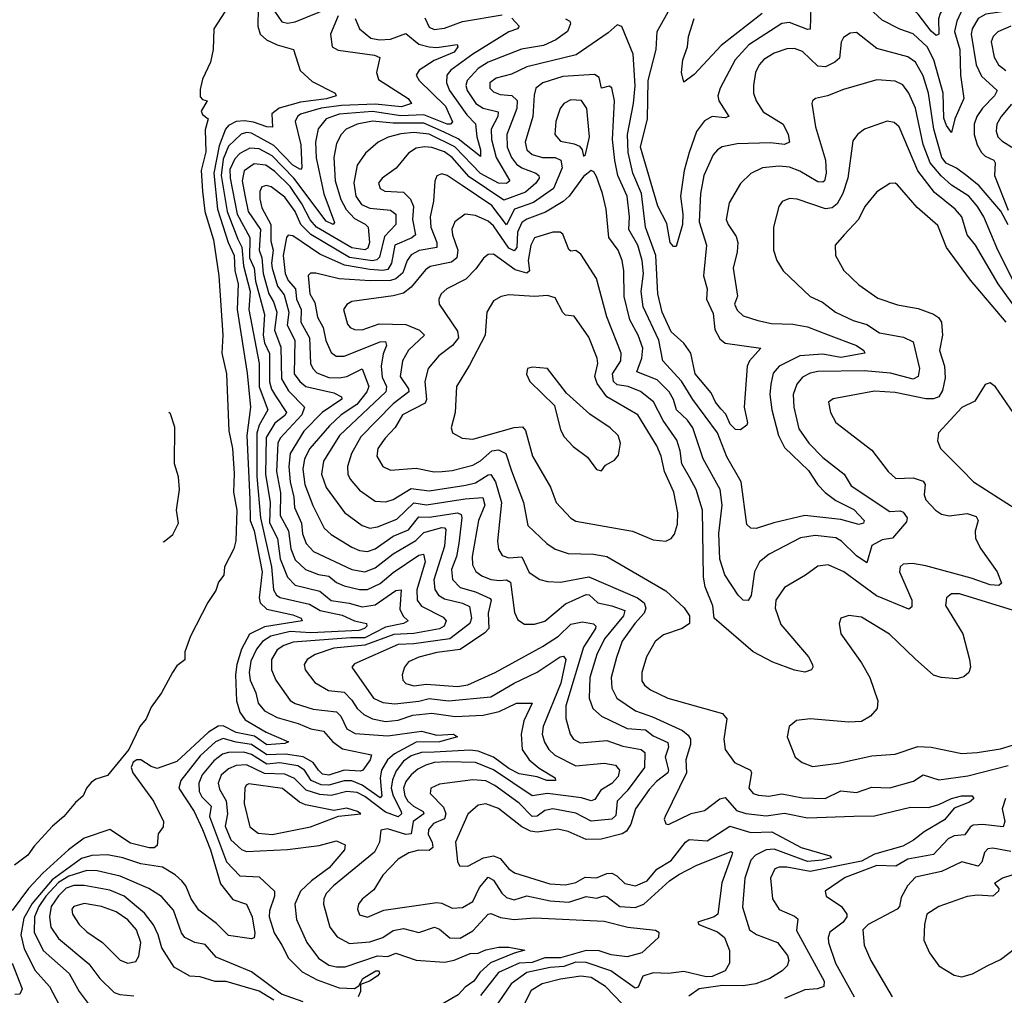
# Model space of a CAD drawing. Extents: x 1443846 to 1577407, y 839182 to 927291.
# Tile 426 of 535: x 1513654 to 1517480, y 915020 to 918811. Entities that reach past the tile are written whole.
import ezdxf

# ---------------------------------------------------------------- set-up
doc = ezdxf.new("R2010")
doc.units = 0

msp = doc.modelspace()

# ---------------------------------------------------------------- linework, layer by layer
at = {"layer": '0CON20XD'}
for points in [[(1517518, 918928), (1517355, 918919.1), (1517281.9, 918898.1), (1517255.2, 918875), (1517230.8, 918835), (1517223.9, 918813.9), (1517225.6, 918754.4), (1517215, 918749.1), (1517195, 918766.6), (1517145, 918832.6), (1517112.2, 918862.2), (1517035, 918886), (1516910.4, 918955), (1516864.8, 919004.8), (1516832, 919025), (1516765, 919042), (1516725, 919039.6), (1516618.9, 918945)], [(1514480, 918885), (1514408, 918775), (1514405.7, 918695), (1514396, 918645), (1514365, 918580), (1514355, 918540), (1514355, 918511.2), (1514365, 918500), (1514382.5, 918495), (1514360, 918455), (1514365, 918442.5), (1514386, 918425), (1514375, 918382.5), (1514377.6, 918297.6), (1514359.6, 918225), (1514364.8, 918145), (1514373.1, 918065), (1514406.7, 917955), (1514427.5, 917815), (1514443.2, 917585), (1514439.4, 917515), (1514458, 917435), (1514467.2, 917212.8), (1514481.1, 917145), (1514487.8, 917047.8), (1514485.2, 916975), (1514498.1, 916905), (1514494, 916786), (1514485.9, 916755), (1514450.2, 916685), (1514448, 916652), (1514427.3, 916625), (1514416.9, 916593.1), (1514385, 916546.4), (1514317.4, 916415), (1514295.3, 916355), (1514296.1, 916323.9), (1514265, 916300.4), (1514247.8, 916275), (1514204.7, 916195), (1514165, 916140), (1514145.3, 916095), (1514120.8, 916065), (1514077.7, 915975), (1513995.2, 915874.7), (1513949.7, 915860.3), (1513932.6, 915847.4), (1513914.4, 915825.6), (1513900.9, 915795), (1513870.6, 915769.4), (1513825.6, 915714.4), (1513782.3, 915677.7), (1513710.3, 915599.7), (1513685.6, 915564.4), (1513633.6, 915526.4)], [(1516727.9, 918862.1), (1516725, 918774.4), (1516715, 918772.5), (1516645, 918799.6), (1516615, 918795.7), (1516486.6, 918713.4), (1516434.3, 918655), (1516375.2, 918544.8), (1516366.7, 918515), (1516370.9, 918495), (1516410, 918435), (1516395, 918428.9), (1516345, 918434), (1516315, 918417.5), (1516284.3, 918375.7), (1516255.7, 918295), (1516235.9, 918224.1), (1516221.9, 918125), (1516231.1, 918055), (1516228.9, 918015), (1516205, 917929.2), (1516195, 917929.5), (1516181.7, 917945), (1516168.8, 918018.8), (1516134, 918086), (1516066, 918315), (1516094, 918426), (1516096.2, 918573.8), (1516126.5, 918695), (1516131.3, 918765), (1516203.4, 918895)], [(1517318.4, 918855), (1517294.9, 918805.1), (1517286.5, 918765), (1517307, 918695), (1517309.9, 918595), (1517321.9, 918505), (1517287.9, 918425), (1517275, 918372.5), (1517255, 918400), (1517245, 918428.1), (1517241.7, 918525), (1517205.4, 918655), (1517180.2, 918705), (1517125, 918755.7), (1517073.8, 918773.8), (1517005, 918809.2), (1516935, 918873.3)], [(1514580.4, 918855), (1514579.6, 918785), (1514588.7, 918755), (1514612.8, 918732.8), (1514655, 918712.7), (1514717.5, 918695), (1514743.8, 918613.8), (1514790.5, 918570.5), (1514880, 918525), (1514883.3, 918515), (1514846.9, 918503.1), (1514745, 918490.4), (1514662.5, 918467.5), (1514634.1, 918445), (1514636.8, 918393.2), (1514614, 918394), (1514562.5, 918412.5), (1514527.3, 918417.3), (1514494.9, 918415.1), (1514465, 918399.8), (1514453.3, 918385), (1514428.9, 918321.1), (1514408.5, 918215), (1514422.5, 918075), (1514464.6, 917944.6), (1514488.1, 917895), (1514490.7, 917835), (1514503.6, 917785), (1514498.7, 917685), (1514537.7, 917437.7), (1514551, 917305), (1514536.6, 917195), (1514547.8, 916947.8), (1514550, 916865), (1514565.3, 916825), (1514596.5, 916665), (1514585.1, 916565.1), (1514588.4, 916545), (1514615, 916520.5), (1514715, 916498.4), (1514748.1, 916485), (1514752, 916475), (1514605, 916452.3), (1514547.1, 916422.9), (1514516.7, 916365), (1514498.4, 916305), (1514492.6, 916265), (1514496.8, 916165), (1514509.8, 916119.8), (1514530.4, 916090.4), (1514612.3, 916042.3), (1514698.1, 916005), (1514685, 915998.5), (1514615, 915993.2), (1514566.7, 916026.7), (1514495, 916041), (1514445, 916067.1), (1514425.9, 916065.9), (1514387.4, 916042.6), (1514265, 915928.8), (1514188.3, 915901.8), (1514165, 915909.2), (1514125, 915934.8), (1514108.9, 915935), (1514095, 915925.8), (1514088, 915905), (1514093.3, 915885), (1514174.6, 915774.6), (1514212.6, 915695), (1514211.3, 915675), (1514192.7, 915647.3), (1514188.2, 915601.8), (1514176.8, 915593.2), (1514157.3, 915592.7), (1514085, 915611.5), (1514005, 915664.7), (1513905, 915630.4), (1513844.4, 915585.6), (1513744.8, 915495.2), (1513688.9, 915435), (1513625, 915350.3)], [(1514643.7, 918843.7), (1514672.9, 918802.9), (1514695, 918797.5), (1514725, 918802.7), (1514855, 918855.5)], [(1516539.3, 918835), (1516379, 918711), (1516275, 918597.3), (1516235, 918567.5), (1516225.8, 918605), (1516230.6, 918655), (1516248.6, 918705), (1516253.3, 918745), (1516274.7, 918815)], [(1517515, 918847.1), (1517407.8, 918832.2), (1517377.6, 918815), (1517354.4, 918775), (1517351.1, 918755), (1517370.8, 918635), (1517390.9, 918590.9), (1517451.8, 918535), (1517442.1, 918515), (1517395, 918466.3), (1517373.5, 918435), (1517362.6, 918405), (1517362, 918365), (1517373.8, 918325), (1517390.9, 918295), (1517405, 918280.9), (1517438.8, 918265), (1517444.1, 918255), (1517441.1, 918205), (1517495, 918071.1)], [(1514957.3, 918815), (1514974.1, 918775), (1515018.9, 918738.9), (1515052, 918732), (1515095, 918734.4), (1515155, 918757.1), (1515204.7, 918715), (1515244.7, 918704.7), (1515275, 918702.3), (1515354.3, 918714.3), (1515357.1, 918705), (1515342, 918685), (1515265, 918652.5), (1515206.2, 918615), (1515194.5, 918595), (1515206.9, 918575), (1515309.2, 918475), (1515335.7, 918414.3), (1515328.6, 918405), (1515315, 918404.4), (1515225, 918441), (1515135, 918436.8), (1515025, 918453.8), (1514895, 918444), (1514844.4, 918425.6), (1514813.5, 918386.5), (1514803.6, 918335), (1514805.9, 918274.1), (1514836.3, 918133.7), (1514876.8, 918023.2), (1514872.5, 918015), (1514845, 918027.4), (1514719.9, 918195), (1514635, 918281.5), (1514585, 918309.5), (1514548.6, 918311.4), (1514509.3, 918290.7), (1514490, 918270.1), (1514471.1, 918228.9), (1514471.7, 918195), (1514499.2, 918055), (1514548, 917965), (1514546.8, 917885), (1514564.7, 917845), (1514570.8, 917795), (1514605.1, 917665.1), (1514600.5, 917585), (1514605.6, 917555), (1514624.3, 917514.3), (1514624.3, 917404.3), (1514632.8, 917375), (1514648.7, 917348.7), (1514690.8, 917285), (1514685, 917272.8), (1514645, 917243.7), (1514612.5, 917187.5), (1514609.8, 917045), (1514627.1, 916935), (1514625.3, 916855.3), (1514656.2, 916795), (1514666.3, 916716.3), (1514695, 916644.7), (1514725, 916614), (1514820.6, 916590.6), (1514865, 916554.8), (1514934.4, 916544.4), (1514985, 916529.5), (1515035, 916537.9), (1515115, 916593.4), (1515136.3, 916595), (1515130.6, 916520.6), (1515143.7, 916493.7), (1515163.1, 916475), (1515145.8, 916465), (1515075, 916450.1), (1514995, 916408.7), (1514939, 916409), (1514717.2, 916392.8), (1514680.2, 916379.8), (1514655, 916362.8), (1514632.9, 916325), (1514632.6, 916285), (1514649.4, 916245), (1514705.6, 916165.6), (1514725, 916153.8), (1514795, 916131.5), (1514885, 916121.9), (1514902.5, 916105), (1514925.2, 916055.2), (1514958, 916038), (1515085, 916028.8), (1515215, 916046), (1515275, 916031), (1515340, 916035), (1515355.6, 916025), (1515285, 916004.6), (1515195, 916003.3), (1515110.9, 915959.1), (1515083.1, 915935), (1515060.4, 915895), (1515054.3, 915865), (1515059.3, 915819.3), (1515061.2, 915795), (1515055, 915787.6), (1514985, 915837), (1514945, 915854.2), (1514915, 915853.1), (1514855, 915836.2), (1514825, 915837.6), (1514786.5, 915855), (1514760.5, 915895), (1514735, 915911.5), (1514665, 915923.9), (1514615, 915918.4), (1514555, 915955.5), (1514525, 915964.9), (1514465.9, 915964.1), (1514442.7, 915957.3), (1514408.5, 915931.5), (1514363.7, 915876.3), (1514350, 915845), (1514351.6, 915811.6), (1514361.8, 915791.8), (1514397.8, 915755), (1514391.5, 915715), (1514458.3, 915538.3), (1514510, 915485), (1514585, 915481.2), (1514644.6, 915425), (1514644.8, 915405), (1514625, 915348.6), (1514623, 915325), (1514642.8, 915262.8), (1514672.5, 915215), (1514699.2, 915165), (1514751.7, 915111.8), (1514810.2, 915080.2), (1514895, 915049.3), (1514955, 915046.2), (1514972.5, 915057.5), (1514988, 915085), (1515037.5, 915115), (1515050, 915115), (1515052.5, 915105), (1515042.5, 915095), (1515013.3, 915075), (1514978.3, 915061.7), (1514978.8, 915035), (1514968.8, 915015)], [(1515566.6, 918816.6), (1515594.5, 918785), (1515588, 918775), (1515555, 918763.3), (1515415, 918676.9), (1515328.9, 918615), (1515314.2, 918595), (1515312.1, 918565), (1515323.5, 918535), (1515390.9, 918440.9), (1515425.4, 918405.4), (1515430.1, 918355), (1515445.2, 918304.8), (1515445, 918278.6), (1515357.5, 918347.5), (1515303.9, 918373.9), (1515225, 918408.5), (1515105, 918408.2), (1515025, 918416.1), (1514965, 918404.8), (1514922.9, 918385), (1514903.1, 918365), (1514885, 918329.2), (1514874.8, 918275), (1514880.6, 918185), (1514901.5, 918111.5), (1514922.7, 918072.7), (1514955, 918037.8), (1514996.8, 918016.8), (1515007.9, 918005), (1515013.2, 917945), (1515006.7, 917923.3), (1514995, 917916.3), (1514945, 917924.7), (1514807.3, 918005), (1514783.2, 918033.2), (1514751, 918095), (1514705, 918162.3), (1514645, 918220.6), (1514610.7, 918245), (1514565, 918250.2), (1514526.7, 918223.3), (1514518.3, 918185), (1514528.5, 918128.5), (1514541.5, 918065), (1514589.4, 917995), (1514584.5, 917915), (1514595.4, 917885.4), (1514600, 917825), (1514622, 917745), (1514640.4, 917715), (1514653.7, 917675), (1514644.1, 917605), (1514668.3, 917538.3), (1514671.1, 917415), (1514699.1, 917369.1), (1514761.1, 917305), (1514751, 917275), (1514665.7, 917185), (1514656.7, 917165), (1514652.4, 917055), (1514667.4, 916972.6), (1514666.4, 916885), (1514698.1, 916825), (1514707.5, 916755), (1514725, 916712.1), (1514764.4, 916674.4), (1514815, 916655.8), (1514855, 916648.5), (1514885, 916624.4), (1514915, 916611.1), (1514975, 916597.2), (1515005, 916596.9), (1515055, 916620.2), (1515105, 916662.4), (1515205, 916730.5), (1515223.7, 916733.7), (1515229.7, 916705), (1515196.9, 916595), (1515199, 916555), (1515215, 916531.8), (1515299, 916489), (1515311.2, 916475), (1515303.2, 916455), (1515285, 916444.1), (1515185, 916425.5), (1515107.7, 916422.3), (1514995, 916380), (1514875, 916369.2), (1514802.2, 916345), (1514771.5, 916325), (1514759.2, 916305), (1514763.9, 916285), (1514800.9, 916235), (1514854.5, 916204.5), (1514915, 916197.8), (1514945, 916167.1), (1514965, 916134.2), (1514990.9, 916110.9), (1515024.9, 916094.9), (1515075, 916084), (1515125, 916089.9), (1515181.6, 916108.4), (1515255, 916116.9), (1515346.8, 916103.2), (1515455, 916108.4), (1515517.2, 916122.8), (1515585, 916154.7), (1515645.8, 916155.8), (1515613.3, 916086.7), (1515603, 916035), (1515606.4, 915975), (1515634.1, 915935), (1515672.4, 915902.4), (1515734.4, 915865), (1515736, 915855), (1515702, 915855), (1515665, 915869), (1515595, 915881.2), (1515555, 915902), (1515495.4, 915945.4), (1515435, 915969.2), (1515405, 915972.9), (1515265, 915964.6), (1515215, 915964.2), (1515175, 915951.2), (1515145, 915929.8), (1515117, 915893), (1515102.2, 915857.8), (1515098, 915825), (1515105.5, 915795), (1515137, 915735), (1515137.1, 915725), (1515125, 915714), (1515075, 915731.6), (1514995, 915792.4), (1514965, 915807.8), (1514925, 915812.2), (1514865, 915797.1), (1514820.8, 915800.8), (1514767.4, 915817.4), (1514722.2, 915862.2), (1514685, 915879), (1514605, 915882.2), (1514534.9, 915915.1), (1514495, 915913.2), (1514465, 915900), (1514437.5, 915875), (1514425.6, 915845), (1514430.8, 915820.8), (1514456.5, 915776.5), (1514461.7, 915725), (1514452.7, 915677.3), (1514475, 915624.7), (1514516.6, 915586.6), (1514535, 915578.4), (1514695, 915587.3), (1514818, 915602), (1514885, 915620), (1514919.4, 915605), (1514916.7, 915585), (1514857, 915515), (1514788.1, 915465), (1514745.2, 915425), (1514723.9, 915375), (1514729.2, 915315), (1514770.3, 915225), (1514814.8, 915164.8), (1514855, 915137.9), (1514885, 915130.4), (1514919.4, 915130.6), (1515045, 915174.1), (1515085, 915171.3), (1515115, 915184.2), (1515195, 915156.3), (1515305, 915149.7), (1515342.7, 915157.3), (1515405, 915182.7), (1515435, 915183.6), (1515465, 915196.6), (1515515, 915206.8), (1515555, 915206.8), (1515616.2, 915196.2), (1515575.6, 915184.4), (1515483.2, 915146.8), (1515441.6, 915108.4), (1515418.5, 915075), (1515385, 915051.8), (1515357.5, 915022.6), (1515293.4, 914985)], [(1514891.7, 918825), (1514861.9, 918755), (1514868.2, 918705), (1514892.2, 918692.2), (1515033, 918673), (1515053.5, 918663.5), (1515040.8, 918605), (1515048.6, 918578.6), (1515163.6, 918505), (1515176.9, 918485), (1515137.4, 918472.6), (1515035, 918482), (1514905, 918476.7), (1514825, 918466.8), (1514745.9, 918444.1), (1514733.7, 918435), (1514724.8, 918415), (1514747.1, 918325), (1514750.4, 918235), (1514745, 918229.2), (1514715, 918245.6), (1514642.2, 918322.2), (1514555, 918369.5), (1514535, 918372.9), (1514515, 918366.2), (1514465, 918318.8), (1514445, 918269.3), (1514437.5, 918205), (1514460.7, 918065), (1514502.3, 917957.8)], [(1515774.3, 918814.3), (1515791.9, 918805), (1515794.5, 918795), (1515782.5, 918765), (1515737.3, 918732.7), (1515689.5, 918710.5), (1515603.4, 918696.6), (1515475, 918646.2), (1515435, 918621.5), (1515393, 918575), (1515387.3, 918555), (1515392.3, 918535), (1515427, 918485), (1515455, 918467), (1515513.3, 918453.3), (1515511.9, 918435), (1515486.1, 918385), (1515487, 918345), (1515505.4, 918275), (1515558.4, 918185), (1515545.7, 918174.3), (1515515, 918176), (1515445, 918213.7), (1515345, 918317.1), (1515245, 918365.7), (1515185, 918372.3), (1515135, 918366.9), (1515085.6, 918354.4), (1515046.5, 918335), (1514998.3, 918291.7), (1514965.9, 918245), (1514952.6, 918177.4), (1514960.2, 918125), (1514982.6, 918092.6), (1515015, 918078.6), (1515095, 918070.2), (1515115.6, 918055), (1515115.2, 918015), (1515071.8, 917968.2), (1515052, 917888), (1515042.4, 917877.6), (1515025, 917873.2), (1514935, 917887.1), (1514785.7, 917975.7), (1514746.1, 918015), (1514724.4, 918065), (1514685, 918121.5), (1514631.5, 918161.5), (1514613.8, 918166.2), (1514595, 918160.9), (1514586.8, 918143.2), (1514586.9, 918115), (1514595, 918079.2), (1514630.5, 918015), (1514629.6, 917949.6), (1514639.2, 917915), (1514632.6, 917865), (1514635.8, 917845), (1514655.5, 917775.5), (1514682, 917742), (1514700.2, 917675), (1514693.6, 917623.6), (1514723.7, 917565), (1514721.3, 917435), (1514742.5, 917405), (1514765.8, 917385.8), (1514875, 917360.8), (1514904.6, 917345), (1514906.2, 917336.2), (1514830, 917285), (1514757.6, 917212.4), (1514705.4, 917125), (1514700.1, 917075), (1514704.9, 917015.1), (1514719.2, 916955), (1514721.5, 916915), (1514749.3, 916855), (1514752.9, 916812.9), (1514767.5, 916775), (1514795.4, 916745), (1514945, 916674.4), (1514995, 916665.9), (1515035, 916680.6), (1515104.7, 916735.3), (1515192.8, 916787.2), (1515225, 916818.5), (1515295, 916838.1), (1515305, 916836.9), (1515309.4, 916829.4), (1515305.1, 916765), (1515263.3, 916635), (1515267.1, 916597.1), (1515281.9, 916575), (1515305, 916560.5), (1515375, 916543.6), (1515401.2, 916531.2), (1515409.3, 916485), (1515403.5, 916465), (1515325, 916405.4), (1515185, 916385.7), (1515125, 916383.2), (1514955, 916307.9), (1514944.4, 916295), (1515028.9, 916175), (1515065, 916157.3), (1515112.3, 916152.3), (1515205, 916162.7), (1515245, 916174), (1515320, 916165), (1515485, 916180), (1515575, 916233.4), (1515664.8, 916275.1), (1515753.8, 916335), (1515767.5, 916337.5), (1515776.2, 916325), (1515756.9, 916233.1), (1515688.1, 916065), (1515684.8, 916035), (1515693.4, 916003.4), (1515710, 915975), (1515732.8, 915952.8), (1515815, 915911.9), (1515925, 915922), (1515969.4, 915915), (1515984.7, 915895), (1515979.7, 915870.3), (1515955, 915843.3), (1515912.5, 915817.5), (1515888.8, 915781.2), (1515875, 915776.2), (1515837.3, 915787.3), (1515705, 915803.8), (1515645, 915794.8), (1515495, 915896.4), (1515425, 915925.4), (1515315, 915928), (1515265, 915924.5), (1515232.7, 915915), (1515200.8, 915899.2), (1515175, 915876.7), (1515155, 915850.9), (1515145.5, 915825), (1515150.3, 915795), (1515162.6, 915775), (1515183.7, 915755), (1515221.2, 915735), (1515224.1, 915725), (1515182.7, 915695), (1515175, 915647.1), (1515155, 915645.2), (1515082.9, 915667.1), (1515057.5, 915662.5), (1515051.9, 915615), (1515033, 915577), (1514872.9, 915445), (1514845, 915415.4), (1514835.3, 915395), (1514834.1, 915375), (1514859.7, 915285), (1514888.1, 915248.1), (1514935, 915221.4), (1515015, 915227.6), (1515065, 915244.4), (1515105, 915272.4), (1515145, 915280.2), (1515205, 915264.1), (1515265.5, 915285.5), (1515285, 915277.2), (1515325, 915243.5), (1515365, 915242.9), (1515415, 915270.5), (1515475, 915335.4), (1515485, 915337.7), (1515522.8, 915322.8), (1515575, 915314.2), (1515655, 915321.6), (1515925, 915308.9), (1516016.7, 915285), (1516125, 915273.8), (1516136.8, 915265), (1516136, 915245), (1516071.8, 915185), (1516015, 915170.3), (1515952.1, 915177.9), (1515905, 915193.3), (1515855, 915194.6), (1515755, 915165.7), (1515695, 915165.8), (1515645, 915148), (1515595, 915145.3), (1515515, 915108.4), (1515445, 915020.2)], [(1515227.9, 918817.9), (1515245, 918781.1), (1515265, 918772.6), (1515305, 918778.3), (1515375, 918803), (1515529, 918829)], [(1516378.6, 917298.6), (1516357.5, 917325), (1516340.7, 917360.7), (1516278.1, 917435), (1516262.2, 917515), (1516235, 917553.9), (1516185, 917598), (1516151, 917675), (1516133.3, 917745), (1516126.2, 917895), (1516085.6, 918004.4), (1516070.6, 918135), (1516036, 918215), (1516018.8, 918295), (1516015.4, 918365), (1516039.3, 918485), (1516045.7, 918554.3), (1516037.2, 918677.2), (1515994.3, 918784.3), (1515975, 918791.2), (1515940, 918760), (1515816.5, 918673.5), (1515625, 918628), (1515565, 918599), (1515505, 918583.6), (1515481.1, 918565), (1515480.8, 918545), (1515495, 918530.7), (1515520.5, 918520.5), (1515566.4, 918516.4), (1515587.2, 918497.2), (1515585.6, 918465), (1515546.5, 918365), (1515548.1, 918315), (1515565.5, 918275), (1515585, 918249.6), (1515605, 918235.2), (1515659.6, 918215), (1515671.2, 918205), (1515672.7, 918195), (1515659.3, 918175), (1515619.5, 918140.5), (1515535, 918109.8), (1515400.4, 918200.4), (1515335, 918275.5), (1515305, 918297.1), (1515255, 918314.5), (1515226.6, 918316.6), (1515195, 918311.1), (1515165, 918292.3), (1515116.5, 918233.5), (1515062.2, 918195), (1515047.9, 918175), (1515054.5, 918155), (1515072.9, 918145), (1515145, 918140), (1515172.9, 918112.9), (1515184.4, 918085), (1515180.5, 918035), (1515192, 917975), (1515177.4, 917962.6), (1515111.6, 917935), (1515098.8, 917865), (1515085, 917840.5), (1515065, 917836.1), (1515015, 917839.9), (1514916.6, 917856.6), (1514820.1, 917900.1), (1514715, 917970.3), (1514696.9, 917973.1), (1514690.7, 917965), (1514678.5, 917895), (1514685.9, 917825), (1514697.8, 917797.8), (1514725.6, 917765), (1514729.2, 917725), (1514748.3, 917685), (1514746.1, 917636.1), (1514779.9, 917575), (1514784, 917475), (1514792.9, 917455), (1514809.1, 917439.1), (1514855, 917421), (1514895, 917418.9), (1514925, 917424.4), (1514985, 917454.6), (1515010.6, 917385), (1515003.3, 917365), (1514964.4, 917315.6), (1514903.1, 917275), (1514857.8, 917232.2), (1514781.7, 917145), (1514760.5, 917105), (1514754.3, 917065), (1514762.3, 917005), (1514793.1, 916923.1), (1514837.8, 916835), (1514865, 916810.6), (1514945, 916761.9), (1514975, 916748.9), (1515005, 916744.8), (1515035, 916754.8), (1515105, 916803.7), (1515165, 916829), (1515205, 916879.5), (1515245, 916878.5), (1515355.1, 916895.1), (1515368.9, 916888.9), (1515372.7, 916875), (1515360.7, 916775), (1515351.8, 916725), (1515332.2, 916675), (1515335.5, 916635.5), (1515366.2, 916605), (1515425, 916587.8), (1515481.5, 916561.5), (1515485.8, 916555), (1515474.1, 916505), (1515477.5, 916445), (1515461.8, 916428.2), (1515365.6, 916364.4), (1515275, 916351.7), (1515205, 916333.4), (1515165, 916316.2), (1515149.6, 916295), (1515140.4, 916265), (1515142.9, 916245), (1515155, 916232), (1515185, 916222.4), (1515235, 916229.3), (1515355, 916219.6), (1515395, 916225.9), (1515501.5, 916275), (1515686.1, 916375), (1515747.4, 916415), (1515795, 916462.1), (1515841.1, 916471.1), (1515883.1, 916463.1), (1515892.1, 916455), (1515891.4, 916445), (1515845, 916373.1), (1515775.6, 916145), (1515775.6, 916095.6), (1515792.8, 916035), (1515806.4, 916015), (1515831.8, 916001.8), (1515935, 916009.8), (1515998, 915988), (1516068.5, 915975), (1516083, 915963), (1516081.1, 915905), (1516014.8, 915815), (1515975.7, 915775), (1515971, 915719), (1515954.8, 915705.2), (1515875, 915696.9), (1515815, 915728), (1515725, 915744.8), (1515695, 915738.9), (1515665, 915715.8), (1515645.4, 915715.4), (1515595, 915767), (1515500.2, 915835), (1515465, 915853.6), (1515415, 915857), (1515285, 915840.4), (1515251.9, 915825), (1515248.5, 915805), (1515300.9, 915750.9), (1515310.5, 915725), (1515304.1, 915705.9), (1515262.4, 915687.6), (1515243, 915665), (1515241.9, 915645), (1515257.2, 915615), (1515259.5, 915595), (1515245, 915583.4), (1515205, 915584), (1515165.9, 915574.1), (1515125, 915549.3), (1515065, 915486.9), (1515029.6, 915430.4), (1514985, 915394.4), (1514971.2, 915375), (1514966.4, 915355), (1514975, 915333.3), (1515005, 915323.8), (1515068.9, 915351.1), (1515275, 915380.3), (1515295, 915377.8), (1515335, 915358.8), (1515375, 915361.8), (1515414.2, 915385), (1515440.4, 915439.6), (1515475, 915478.8), (1515495, 915467.5), (1515527.1, 915417.1), (1515545, 915400.3), (1515575, 915391.6), (1515625, 915406.4), (1515715, 915386.8), (1515787.8, 915382.2), (1515855, 915404.4), (1515895, 915397.1), (1515925, 915406.4), (1515935, 915404.7), (1515985.7, 915365.7), (1516045, 915362.1), (1516078.8, 915375), (1516178.9, 915465), (1516215, 915489.4), (1516285, 915526.2), (1516418.5, 915578.5), (1516423.6, 915575), (1516421.3, 915565), (1516382.2, 915457.8), (1516366.7, 915335), (1516352.9, 915325), (1516289.5, 915305), (1516292.5, 915295), (1516365, 915267), (1516392.4, 915245), (1516412.1, 915195), (1516412.2, 915145), (1516395.6, 915115), (1516345, 915093.6), (1516321.5, 915091.5), (1516235, 915112.7), (1516175, 915104.7), (1516115, 915108.2), (1516075.4, 915094.6), (1516057.4, 915052.6), (1516045, 915048.2), (1515951.3, 915115), (1515855, 915147.8), (1515815, 915149.1), (1515767.7, 915132.3), (1515715, 915128.9), (1515625, 915108.7), (1515564.2, 915065), (1515499.5, 914970.5)], [(1517495, 918014.2), (1517466.6, 918066.6), (1517382.1, 918165), (1517333.5, 918203.5), (1517294.2, 918234.2), (1517253.7, 918253.7), (1517237, 918275), (1517205.4, 918385), (1517184.9, 918524.9), (1517165, 918592.9), (1517135.2, 918645.1), (1517105, 918666.7), (1516985, 918699.3), (1516905, 918760.9), (1516881.4, 918758.6), (1516855, 918741.4), (1516846.1, 918723.9), (1516838.7, 918661.3), (1516821.2, 918645), (1516785, 918627.6), (1516755, 918630.3), (1516695, 918686.9), (1516665, 918698.6), (1516635, 918696.9), (1516585, 918681.2), (1516545, 918656.5), (1516526.7, 918635), (1516513.1, 918605), (1516505.3, 918555), (1516505.4, 918525), (1516515.4, 918495), (1516543.3, 918453.3), (1516620.4, 918405), (1516639.6, 918365), (1516645.6, 918335), (1516625, 918326.1), (1516571.8, 918331.8), (1516442.3, 918327.7), (1516383.5, 918316.5), (1516364.7, 918305.3), (1516348.8, 918285), (1516311.6, 918205), (1516299.4, 918135), (1516293.7, 918025), (1516323.1, 917935), (1516310.8, 917815), (1516325.2, 917765), (1516323.1, 917725), (1516349, 917669), (1516355, 917606.7), (1516375, 917570.8), (1516395, 917554.1), (1516533.8, 917535), (1516490, 917485), (1516480.5, 917465), (1516468.7, 917305), (1516482.5, 917245), (1516478.8, 917235), (1516455, 917217.1), (1516435, 917218.9), (1516415, 917239.4), (1516397.5, 917277.5), (1516378.6, 917298.6)], [(1517505, 918785.6), (1517455, 918763.4), (1517436.8, 918745), (1517428.6, 918725), (1517440, 918665), (1517457.6, 918635), (1517485, 918612.7)], [(1517521.9, 917781.9), (1517454.7, 917914.7), (1517400, 918045), (1517375.9, 918085), (1517341.2, 918125), (1517275, 918168), (1517234.5, 918204.5), (1517191.7, 918255), (1517164.8, 918325.2), (1517135, 918466.7), (1517108.9, 918525), (1517085, 918557.7), (1517055, 918572.2), (1516985, 918576.7), (1516855, 918539.2), (1516792.5, 918515), (1516745.7, 918504.3), (1516734.2, 918495.8), (1516732, 918485), (1516745.9, 918395), (1516784.8, 918265), (1516787.7, 918215), (1516781.2, 918185), (1516775, 918179.2), (1516755, 918181), (1516685, 918222.7), (1516645, 918237.1), (1516605, 918242.1), (1516540.8, 918235), (1516495, 918213.5), (1516455, 918174.4), (1516410.6, 918099.4), (1516399.6, 918035), (1516406.2, 918015), (1516437.9, 917967.9), (1516444.2, 917945), (1516441.8, 917908.2), (1516426.2, 917845), (1516443.3, 917736.7), (1516431.4, 917705), (1516441.7, 917681.7), (1516465, 917660.6), (1516521.6, 917641.6), (1516575, 917630.3), (1516657.7, 917627.7), (1516715, 917617.6), (1516795.7, 917585.7), (1516905.6, 917545), (1516934.4, 917525), (1516937.1, 917515), (1516845, 917498.6), (1516775, 917511), (1516685, 917504.8), (1516605, 917465.2), (1516582, 917438), (1516572, 917395), (1516568.8, 917355), (1516576.7, 917295), (1516602.2, 917195), (1516625, 917148.9), (1516718.8, 917058.8), (1516755, 917004), (1516783.7, 916973.7), (1516825, 916943.2), (1516895, 916907.6), (1516935.4, 916864.6), (1516932.2, 916855), (1516915, 916849.2), (1516845, 916869.4), (1516705, 916884.8), (1516583.8, 916856.2), (1516515, 916834.4), (1516495, 916835.8), (1516479.3, 916849.3), (1516456.7, 917015), (1516401.8, 917111.8), (1516364.8, 917205), (1516269.3, 917335), (1516225.7, 917405.7), (1516153.1, 917485), (1516137, 917565), (1516076.4, 917695), (1516068.4, 917755), (1516077.3, 917825), (1516073.3, 917875), (1516055.2, 917935), (1516021, 917995), (1516023.2, 918045), (1516014.8, 918125), (1515977.7, 918205), (1515966.6, 918263.4), (1515957.9, 918345), (1515964.7, 918495), (1515955, 918546), (1515945, 918551.9), (1515915, 918544.6), (1515905, 918585.6), (1515887.2, 918597.2), (1515765, 918590.5), (1515686.5, 918565), (1515660, 918545), (1515652.8, 918517.2), (1515648.4, 918435), (1515618.3, 918335), (1515624.8, 918305), (1515645, 918286.6), (1515685, 918275.8), (1515735, 918274.8), (1515756.7, 918265), (1515761.5, 918235), (1515727.8, 918155), (1515650, 918100), (1515576.5, 918075), (1515545, 918013.6), (1515488.2, 918088.2), (1515373.7, 918166.3), (1515315, 918205.8), (1515295, 918211.5), (1515275.4, 918204.6), (1515266.7, 918183.3), (1515261.9, 918105), (1515249.4, 918045), (1515251.7, 918005), (1515274.5, 917945), (1515274.4, 917925.6), (1515206.5, 917913.5), (1515175, 917897), (1515159.1, 917875), (1515142.7, 917827.3), (1515115.6, 917804.4), (1515095, 917797.8), (1515016.4, 917796.4), (1514895, 917804.4), (1514804.7, 917825.3), (1514784.6, 917825.4), (1514775, 917816.7), (1514781.7, 917745), (1514801.3, 917711.3), (1514810.9, 917655), (1514833.3, 917615), (1514843.7, 917563.7), (1514865, 917517.5), (1514883.5, 917503.5), (1514915, 917502.9), (1515055, 917559.5), (1515075, 917560), (1515080, 917545), (1515067, 917513), (1515059.1, 917465), (1515062.1, 917422.1), (1515079.4, 917385), (1515076.8, 917365), (1514897, 917195), (1514834.3, 917095), (1514827.3, 917045), (1514845, 916992.9), (1514916.3, 916896.3), (1514985.2, 916845.2), (1515015, 916835.2), (1515045, 916840), (1515119.7, 916870.3), (1515185, 916933), (1515235, 916926.3), (1515385, 916949.6), (1515454.1, 916954.1), (1515460.8, 916925), (1515437, 916865), (1515412.8, 916725), (1515413.2, 916693.2), (1515426.9, 916666.9), (1515449.6, 916649.6), (1515485, 916635.6), (1515518.5, 916631.5), (1515545, 916634.8), (1515560.7, 916625), (1515577.1, 916507.1), (1515589.2, 916479.2), (1515615, 916462.5), (1515655, 916461.8), (1515695, 916474.1), (1515775, 916541.5), (1515855, 916578.1), (1515866.6, 916576.6), (1515900.5, 916545), (1515955, 916534), (1516005.3, 916515), (1516000.4, 916495), (1515925.8, 916405), (1515895.9, 916345), (1515869.1, 916255), (1515866.8, 916175), (1515880.8, 916135), (1515914.8, 916104.8), (1516015, 916056.8), (1516085, 916052), (1516115, 916028.9), (1516172.9, 916002.9), (1516174.4, 915985), (1516162, 915945), (1516174.8, 915895), (1516172.2, 915885), (1516128.5, 915851.5), (1516099.6, 915820.4), (1516046.7, 915745), (1516028.2, 915685), (1516011.6, 915658.4), (1515995, 915647.7), (1515913.6, 915626.4), (1515855, 915625.9), (1515785, 915656.1), (1515745, 915666.1), (1515665, 915654.4), (1515638.5, 915658.5), (1515605.4, 915675.4), (1515515, 915746.5), (1515465, 915764.8), (1515435, 915758.8), (1515395.3, 915724.7), (1515348, 915615), (1515355, 915540), (1515362.9, 915522.9), (1515395, 915522.1), (1515456.1, 915553.9), (1515495, 915562.2), (1515521.5, 915551.5), (1515555, 915511.1), (1515576.4, 915496.4), (1515713.8, 915453.8), (1515775, 915449.6), (1515815, 915459.2), (1515851.3, 915478.7), (1515895, 915476.9), (1515935, 915494.2), (1515955, 915494.5), (1515974.7, 915485), (1516005.2, 915455.2), (1516046.2, 915446.2), (1516091.8, 915465), (1516130, 915510), (1516185, 915543.8), (1516240.5, 915615), (1516255, 915625.7), (1516325, 915620.4), (1516413.1, 915676.9), (1516495, 915653.4), (1516575.8, 915655.8), (1516690.8, 915595), (1516802, 915562), (1516808, 915555), (1516772, 915545), (1516715, 915540.8), (1516585, 915587.7), (1516555, 915585.5), (1516513.5, 915565), (1516494.4, 915545.6), (1516471.7, 915475), (1516462.7, 915362.8), (1516489.6, 915275), (1516516.7, 915256.7), (1516598.2, 915225), (1516637.2, 915175), (1516642.7, 915155), (1516636.4, 915135), (1516616.4, 915115), (1516569.1, 915085), (1516514.8, 915065.1), (1516465, 915057), (1516385, 915058.2), (1516294, 915046), (1516253.6, 915016.4)], [(1515845, 918280), (1515852.5, 918287.5), (1515867.6, 918355), (1515858, 918465), (1515836.5, 918496.5), (1515795, 918499.6), (1515767.8, 918485), (1515754, 918465), (1515736.7, 918415), (1515733.8, 918365), (1515755, 918339.2), (1515808.7, 918328.7), (1515828.8, 918318.8), (1515839.4, 918305), (1515845, 918280)], [(1517507.3, 918482.7), (1517466.9, 918435), (1517450.3, 918405), (1517447.4, 918377.4), (1517454.7, 918355), (1517469.7, 918339.7), (1517508.5, 918315)], [(1517557.3, 917645), (1517455.2, 917785), (1517368.3, 917935), (1517335.8, 917975), (1517315.2, 918045.1), (1517289.1, 918075), (1517209, 918139), (1517143, 918223), (1517070.8, 918395), (1517051.7, 918411.7), (1517025, 918416.4), (1516936.2, 918385), (1516908.6, 918365), (1516890.6, 918339.4), (1516871.6, 918195), (1516852.1, 918135), (1516830.6, 918095), (1516810.5, 918079.5), (1516785, 918075.8), (1516675, 918112.9), (1516645, 918115.5), (1516616.2, 918103.8), (1516603.5, 918085), (1516583.5, 918005), (1516583.1, 917915), (1516595.5, 917875), (1516620, 917835), (1516725.3, 917735.3), (1516772.9, 917712.9), (1516824.2, 917674.3), (1516892.5, 917642.5), (1516945, 917626.2), (1516994.5, 917594.5), (1517087.7, 917577.7), (1517125, 917558.6), (1517150.3, 917455), (1517145.2, 917424.8), (1517125, 917414.4), (1517037.5, 917437.5), (1516935, 917446.9), (1516755, 917444), (1516725, 917437.7), (1516695, 917421.8), (1516673.4, 917395), (1516659.2, 917355), (1516661.4, 917305), (1516680.7, 917220.7), (1516720, 917165), (1516775, 917110.3), (1516857.1, 917045), (1516885, 916999.7), (1517035, 916899.3), (1517075, 916901.9), (1517087.1, 916897.1), (1517102.7, 916875), (1517099.8, 916860.2), (1517045, 916796.6), (1517005, 916790.3), (1516965, 916767.8), (1516945, 916700.6), (1516905, 916728), (1516847.3, 916785), (1516825, 916797.7), (1516745, 916807), (1516687.6, 916797.6), (1516565.5, 916734.5), (1516528.9, 916705), (1516508.9, 916665), (1516495.8, 916574.2), (1516485, 916554.3), (1516465, 916555.6), (1516445, 916574.4), (1516393.9, 916653.9), (1516374.8, 916715.2), (1516370.3, 916815), (1516383.3, 916925), (1516376.1, 916985), (1516310, 917105), (1516269.6, 917225), (1516249, 917255), (1516206.5, 917295), (1516194.8, 917335), (1516177.8, 917365), (1516130.9, 917410.9), (1516052.5, 917442.5), (1516071.8, 917495), (1516074.8, 917534.8), (1516056.9, 917585), (1516025.1, 917645.1), (1516002.6, 917735), (1516001.4, 917835), (1515994.8, 917874.8), (1515979.4, 917915), (1515943.7, 917965), (1515933.1, 918075), (1515918.8, 918135), (1515895, 918200.8), (1515885, 918219.2), (1515875, 918224.2), (1515845, 918201.1), (1515789.1, 918125), (1515766.1, 918103.9), (1515697.6, 918062.4), (1515625, 918036.2), (1515605, 918022.8), (1515588.7, 917985), (1515585.1, 917925), (1515575, 917912.6), (1515555, 917923.5), (1515495, 918009.8), (1515475, 918027.5), (1515425, 918049.5), (1515385, 918054.6), (1515345, 918025.5), (1515333.5, 917996.5), (1515335.2, 917975), (1515356, 917915), (1515353.2, 917885), (1515332, 917868), (1515248.8, 917851.2), (1515231, 917839), (1515175, 917771.9), (1515145, 917748.8), (1515105, 917737.4), (1514945, 917715.3), (1514925, 917704.4), (1514912.7, 917685), (1514928.1, 917628.1), (1514938.1, 917615), (1514955, 917606.8), (1514985, 917605.9), (1515050.9, 917629.1), (1515155, 917626), (1515208.2, 917605), (1515227.3, 917585), (1515165, 917526.6), (1515141.1, 917485), (1515133, 917425), (1515165, 917376.9), (1515166, 917365), (1515105, 917318.3), (1514980, 917190), (1514943, 917125), (1514927.5, 917075), (1514929.7, 917045), (1514938.4, 917025), (1514975, 916983.1), (1515035, 916940.7), (1515077.3, 916937.3), (1515105, 916946.1), (1515175, 916989.9), (1515245, 916979.9), (1515387.3, 917002.7), (1515425, 917011.8), (1515475, 917043), (1515485, 917043.1), (1515503.1, 917015), (1515525.9, 916935), (1515510.3, 916785), (1515514.2, 916754.2), (1515529.4, 916729.4), (1515555, 916720.3), (1515605, 916724), (1515633.3, 916663.3), (1515675, 916635.4), (1515705, 916627.5), (1515755, 916626), (1515865, 916646.5), (1516055, 916564.8), (1516080.2, 916545), (1516086.3, 916525), (1516080.5, 916505), (1516043.7, 916465), (1515995, 916396.8), (1515972.3, 916332.3), (1515951.6, 916255), (1515955, 916214), (1515974.1, 916175), (1516046.4, 916125), (1516112.7, 916102.7), (1516229.6, 916049.6), (1516251.6, 916031.6), (1516260, 916015), (1516260.4, 915995), (1516242.7, 915935), (1516244.8, 915885), (1516161.4, 915715), (1516158.6, 915705), (1516165, 915686.2), (1516175, 915684.3), (1516263.1, 915726.9), (1516315, 915738), (1516375, 915783.9), (1516395, 915789.1), (1516438.8, 915738.8), (1516475, 915726.4), (1516555, 915717.4), (1516625, 915728.3), (1516715, 915709.5), (1516895, 915716.1), (1516975, 915718.2), (1517115, 915751.6), (1517185, 915749.4), (1517225, 915761), (1517275, 915785.5), (1517313.8, 915795), (1517355.3, 915795.3), (1517360.6, 915785), (1517345, 915770.9), (1517285, 915747.5), (1517247.6, 915702.4), (1517168.2, 915655), (1517127.4, 915622.6), (1517085, 915600.2), (1516975, 915568.1), (1516925, 915541), (1516725, 915500.8), (1516635, 915518.4), (1516605, 915518.1), (1516588.4, 915511.6), (1516571.2, 915475), (1516578.8, 915395), (1516605, 915353.2), (1516665, 915327.6), (1516677, 915317), (1516671.9, 915271.9), (1516779.5, 915075), (1516778.5, 915055), (1516754, 915046), (1516705, 915041), (1516625, 915008.4)], [(1517487.3, 917635), (1517348.3, 917798.2), (1517254.6, 917925), (1517220.9, 918010.9), (1517141.1, 918081.1), (1517065, 918168.6), (1517055, 918175.6), (1517035, 918174.3), (1516985, 918141.9), (1516938.2, 918085), (1516912.9, 918035), (1516856.9, 917975), (1516822.9, 917935), (1516823.3, 917895), (1516855.9, 917835.9), (1516915, 917780.5), (1516988.8, 917728.8), (1517065, 917703.2), (1517145, 917688), (1517205, 917666), (1517223.3, 917653.3), (1517235.4, 917635), (1517240, 917585), (1517227.6, 917525), (1517246.7, 917465), (1517249.4, 917419.4), (1517239.4, 917370.6), (1517224.6, 917345.4), (1517205, 917337.7), (1517175, 917337.6), (1517055, 917362.9), (1516975, 917367.5), (1516815, 917337.8), (1516796, 917325), (1516804.4, 917285), (1516825, 917246.2), (1516965, 917138.6), (1517027.8, 917055), (1517058, 917028), (1517125, 917030.8), (1517165, 917017.7), (1517172.2, 917005), (1517168.6, 916965), (1517174.7, 916945), (1517212.3, 916905), (1517235, 916890), (1517265, 916882.5), (1517335, 916892.4), (1517370, 916880), (1517377.5, 916865), (1517366.3, 916823.7), (1517368.1, 916795), (1517388.6, 916755), (1517452, 916665), (1517468.8, 916621.2), (1517457.8, 916612.2), (1517425.2, 916614.8), (1517351, 916641), (1517175, 916688.8), (1517122.7, 916697.3), (1517086.7, 916695), (1517074.7, 916685.3), (1517072.5, 916665), (1517120.3, 916555), (1517120.3, 916529.7), (1517108.9, 916521.1), (1516982.6, 916572.6), (1516856.7, 916665), (1516795, 916692.1), (1516755, 916687.5), (1516707.6, 916652.4), (1516625.7, 916605), (1516592.3, 916555), (1516588.8, 916525), (1516611.2, 916461.2), (1516718.5, 916335), (1516734, 916305), (1516736.2, 916295), (1516730, 916285), (1516705, 916275.8), (1516665, 916284), (1516580.6, 916315), (1516503.6, 916355), (1516352.2, 916485), (1516346.8, 916533.2), (1516317.8, 916607.8), (1516310.4, 916645), (1516306.5, 916905), (1516281.9, 916985), (1516257.2, 917032.8), (1516226.8, 917085), (1516220.5, 917135), (1516207.1, 917177.1), (1516153.7, 917253.7), (1516116.5, 917326.5), (1516066.5, 917366.5), (1516017.8, 917385), (1515975, 917392.1), (1515961.1, 917405), (1515957, 917435), (1515989.5, 917485), (1515991, 917515), (1515935, 917655.7), (1515895.7, 917805.7), (1515835, 917900), (1515815, 917913.5), (1515795, 917911.8), (1515788.4, 917918.4), (1515765, 917976.9), (1515754.6, 917984.6), (1515725, 917984.7), (1515655, 917963.4), (1515640.5, 917935), (1515630, 917875), (1515634.8, 917835.2), (1515625, 917825.3), (1515579.2, 917839.2), (1515495, 917899.6), (1515475, 917898.9), (1515455.9, 917884.1), (1515427, 917843), (1515387.9, 917802.1), (1515314.3, 917765), (1515291.5, 917745), (1515282.7, 917725), (1515284.4, 917705), (1515355, 917600.5), (1515359.1, 917575), (1515335.4, 917544.6), (1515283.2, 917505), (1515240.9, 917455), (1515227.9, 917405), (1515234.4, 917335.6), (1515229.8, 917320.2), (1515141.6, 917275), (1515113.6, 917226.4), (1515073.9, 917185), (1515046.1, 917145), (1515042.4, 917115), (1515064.7, 917074.7), (1515095, 917060), (1515195, 917068.6), (1515265, 917054.3), (1515295.2, 917055.2), (1515335, 917059.2), (1515415, 917079.8), (1515445, 917096.5), (1515488.6, 917135), (1515515, 917139.5), (1515543.3, 917125), (1515565, 917057.5), (1515611.7, 916935), (1515628.9, 916845), (1515702.5, 916775), (1515735, 916753.5), (1515785, 916736.4), (1515883.8, 916733.8), (1515935, 916724.5), (1516165, 916592.1), (1516236.2, 916526.2), (1516256.7, 916495), (1516256.7, 916465), (1516227.5, 916445), (1516155, 916420.6), (1516123.8, 916395), (1516090, 916335), (1516071.3, 916275), (1516071.9, 916241.9), (1516081.8, 916225), (1516105, 916206.9), (1516172.9, 916175), (1516385.3, 916115.3), (1516402.2, 916095), (1516390.4, 916015), (1516395.4, 915975), (1516431.9, 915925), (1516494, 915895), (1516497.5, 915885), (1516487.5, 915825), (1516503.3, 915805), (1516525, 915798.2), (1516565, 915794.3), (1516615, 915802.8), (1516695, 915788), (1516783.3, 915785), (1516845, 915814.3), (1516905, 915807.6), (1516965, 915828.4), (1517035, 915826.8), (1517127.4, 915852.6), (1517165, 915877.2), (1517225, 915857.5), (1517337.5, 915872.5), (1517495, 915912.8)], [(1514502.3, 917957.8), (1514516.9, 917926.8), (1514524.1, 917854.1), (1514550.3, 917755), (1514544.1, 917685), (1514584.4, 917475), (1514584.6, 917384.6), (1514618.2, 917295), (1514584.2, 917235), (1514576.1, 917203.9), (1514575.7, 917035.7), (1514589.8, 916875), (1514632.7, 916685), (1514640.7, 916595), (1514651.6, 916575), (1514665.7, 916565.7), (1514780, 916540), (1514821.2, 916515), (1514906.7, 916496.7), (1514955, 916475.1), (1515001.9, 916465), (1515002.8, 916455), (1514993.5, 916445), (1514972.1, 916437.9), (1514785, 916428.6), (1514705, 916434), (1514630, 916415), (1514598.1, 916395), (1514573.9, 916365), (1514552, 916318), (1514545.8, 916275), (1514549.8, 916245), (1514571.3, 916195), (1514580.7, 916155), (1514604.9, 916124.9), (1514655, 916099.2), (1514736.6, 916076.6), (1514785, 916056.2), (1514835, 916046.5), (1514870.9, 916005), (1514908.3, 915978.3), (1515021.1, 915955), (1515015.8, 915935), (1514987.1, 915895), (1514978.7, 915891.3), (1514915, 915895.5), (1514855, 915876), (1514830.1, 915880.1), (1514815.1, 915895.1), (1514794.6, 915924.6), (1514755, 915946.8), (1514686.8, 915956.8), (1514615, 915955.1), (1514555, 915995.1), (1514495, 916003.3), (1514445, 916017.8), (1514415, 916005.5), (1514355, 915950.9), (1514280.7, 915855), (1514272.3, 915825), (1514331.7, 915735), (1514364.6, 915665), (1514395.1, 915585), (1514433.9, 915453.9), (1514482.2, 915392.2), (1514535.6, 915375), (1514557.7, 915325), (1514568.1, 915261.9), (1514565, 915244), (1514555, 915239.2), (1514465, 915252.9), (1514419.1, 915299.1), (1514350.7, 915350.7), (1514320.9, 915395), (1514299.4, 915445), (1514284, 915465), (1514258.3, 915488.3), (1514208.6, 915518.6), (1514125, 915531), (1514055, 915554.6), (1513995, 915565.8), (1513934, 915564), (1513895, 915551.8), (1513781, 915469), (1513702.4, 915377.6), (1513670.6, 915319.4), (1513659.3, 915255), (1513671.1, 915201.1), (1513715, 915117.1), (1513770.2, 915055), (1513857.9, 914887.9)], [(1516165, 916784.4), (1516185.5, 916794.5), (1516197.8, 916812.2), (1516209.3, 916850.7), (1516211.2, 916895), (1516196.1, 916975), (1516159.5, 917055), (1516146.5, 917115), (1516130, 917155), (1516056.1, 917276.1), (1515935.7, 917345.7), (1515897.7, 917397.7), (1515889, 917425), (1515900.2, 917475), (1515897.9, 917495), (1515865, 917576.9), (1515809.1, 917659.1), (1515775, 917662.2), (1515765, 917672.7), (1515735, 917730), (1515705, 917739.4), (1515655, 917734.6), (1515555, 917741.2), (1515525.3, 917734.7), (1515495, 917718.1), (1515469.1, 917675), (1515462.8, 917585), (1515401.5, 917468.5), (1515351.5, 917385), (1515346.2, 917285), (1515330, 917225), (1515336.2, 917205), (1515373.3, 917185), (1515415, 917181.1), (1515575, 917226.7), (1515608.3, 917228.3), (1515619.7, 917215), (1515646, 917115), (1515716.2, 916995), (1515738.2, 916935), (1515795, 916874.4), (1515815, 916862.9), (1516035, 916822.9), (1516115, 916790), (1516165, 916784.4)], [(1515915, 917057.5), (1515930, 917080), (1515965, 917098.8), (1515981.2, 917118.8), (1515988.6, 917165), (1515979.4, 917195), (1515948.6, 917225), (1515868.7, 917278.7), (1515779.3, 917359.3), (1515705, 917456), (1515645, 917461.2), (1515627.5, 917455), (1515623.6, 917433.6), (1515636.7, 917405), (1515732.2, 917312.2), (1515755, 917216.7), (1515769.4, 917189.4), (1515805, 917152.9), (1515860.9, 917110.9), (1515895, 917063.3), (1515915, 917057.5)], [(1517545, 917239.1), (1517445, 917384.2), (1517425, 917400), (1517405, 917393.8), (1517365, 917328.6), (1517315, 917304.4), (1517224.2, 917205), (1517220, 917175), (1517231.9, 917145), (1517315, 917061.4), (1517360, 917015), (1517521.5, 916911.5)], [(1514211.4, 916782.5), (1514215, 916783.1), (1514249.3, 916810.7), (1514271.2, 916855), (1514263.7, 916905), (1514275.8, 916985), (1514271.5, 917035), (1514255.2, 917085), (1514257.5, 917227.5), (1514239.6, 917279.6), (1514234.3, 917284.1)], [(1517515.7, 916515.7), (1517305, 916579.7), (1517275, 916580), (1517254.5, 916565), (1517250.5, 916535), (1517318.9, 916425), (1517344.7, 916324.7), (1517347.9, 916295), (1517342.2, 916275), (1517321.9, 916258.1), (1517295, 916249.3), (1517234.7, 916254.7), (1517204.3, 916264.3), (1517133, 916327), (1517033.3, 916423.3), (1516925, 916488.9), (1516875, 916496.5), (1516845, 916485.7), (1516838, 916465), (1516844.2, 916425), (1516925, 916312.5), (1516956.7, 916255), (1516988, 916165), (1516985.9, 916134.1), (1516960, 916105), (1516925, 916084.4), (1516875, 916081.1), (1516725, 916094.4), (1516672.2, 916087.8), (1516643.8, 916065), (1516636.2, 916025), (1516667.5, 915945), (1516694.7, 915924.7), (1516735, 915909.5), (1516835, 915922.5), (1516965, 915951.1), (1517055, 915957.3), (1517143.2, 915986.8), (1517195.9, 915984.1), (1517315, 915959.6), (1517373.6, 915963.6), (1517465, 915978.5), (1517545, 916001.9)], [(1514635, 915644.8), (1514784.2, 915675), (1514893.3, 915716.7), (1514980, 915725), (1514966.7, 915735), (1514925, 915746.9), (1514875, 915738.8), (1514765, 915759.8), (1514741.3, 915771.3), (1514675, 915824.1), (1514545, 915841.5), (1514533.8, 915836.2), (1514529.2, 915825), (1514526.2, 915765), (1514548.6, 915675), (1514580.4, 915650.4), (1514635, 915644.8)], [(1517484.6, 915785.4), (1517471, 915745), (1517481.6, 915695), (1517474.6, 915675.4), (1517395, 915684.4), (1517359, 915681), (1517346.6, 915673.4), (1517326, 915644), (1517285, 915640.2), (1517261.7, 915628.3), (1517205, 915567), (1517105, 915549.7), (1517057.6, 915522.4), (1516985, 915524.8), (1516861.8, 915478.2), (1516784.2, 915425), (1516787.5, 915405), (1516846.7, 915365), (1516868.2, 915335), (1516867.9, 915325), (1516853.1, 915305), (1516802.4, 915265), (1516794.8, 915245), (1516796.2, 915225), (1516823.4, 915145), (1516896.7, 915015)], [(1517505, 915578.8), (1517435, 915592.5), (1517415, 915589.2), (1517402.4, 915575), (1517392.1, 915537.9), (1517377.6, 915522.4), (1517315, 915538.9), (1517235, 915500.7), (1517135, 915479.7), (1517104.1, 915445), (1517079.4, 915400.6), (1517071.8, 915365), (1517063.6, 915355), (1516951.1, 915295), (1516929.6, 915275), (1516935.5, 915215), (1516961.2, 915155), (1517043.5, 915015)], [(1517693.8, 915546.2), (1517473.1, 915475), (1517441.2, 915455), (1517458, 915435), (1517457.5, 915425), (1517435, 915405.6), (1517375, 915410), (1517335, 915404.6), (1517225.7, 915365), (1517178.8, 915335), (1517170, 915295), (1517167.5, 915235), (1517188.6, 915185), (1517225, 915134.2), (1517285, 915099.2), (1517315, 915092.5), (1517355.6, 915104.4), (1517415, 915135.7), (1517465, 915160), (1517525, 915204.5)], [(1514755.6, 914995.6), (1514672.1, 915025), (1514555, 915111.5), (1514418.2, 915168.2), (1514375, 915217.9), (1514335, 915225.9), (1514296.2, 915245), (1514282.4, 915262.4), (1514251.4, 915351.4), (1514205, 915404.1), (1514155.8, 915435), (1514045, 915483.8), (1513955, 915504.5), (1513915, 915505.2), (1513845, 915483.5), (1513805, 915459.1), (1513755.3, 915405), (1513728.7, 915365), (1513712.3, 915325), (1513710.2, 915265), (1513744.9, 915194.9), (1513846.4, 915105), (1513886, 915035), (1513923.6, 914983.6)], [(1514641.6, 915001.6), (1514585, 915035.8), (1514456.6, 915073.4), (1514414.3, 915074.3), (1514355, 915092.1), (1514315, 915094.4), (1514255, 915129.1), (1514206.7, 915205), (1514192.5, 915255), (1514173.9, 915293.9), (1514139.4, 915339.4), (1514059.7, 915405), (1514005, 915428.8), (1513905, 915447.5), (1513865, 915446.5), (1513835, 915436), (1513805, 915407), (1513776.7, 915365), (1513770.3, 915325), (1513775.2, 915285), (1513805, 915240.9), (1513922.9, 915142.9), (1513965.6, 915085.6), (1514021.4, 915031.4), (1514043.2, 915023.2), (1514098.3, 915018.3)], [(1514075, 915145.4), (1514105, 915152.2), (1514117.3, 915172.7), (1514124.7, 915225.3), (1514107.8, 915275), (1514075, 915313.6), (1514029.1, 915345), (1513972.5, 915365), (1513905, 915377), (1513864.5, 915365), (1513856.4, 915355), (1513859.2, 915335), (1513885.4, 915295), (1513915, 915266.9), (1513975.5, 915225.5), (1514045, 915156.8), (1514075, 915145.4)], [(1513624.8, 915144.8), (1513664.1, 915045), (1513655, 915024.4), (1513635, 915023.3)], [(1515995.9, 914985.9), (1515930.5, 915055), (1515875, 915088.9), (1515834.8, 915095.2), (1515755, 915083.3), (1515684.6, 915065.4), (1515641.3, 915038.7), (1515588.2, 914935)]]:
    msp.add_lwpolyline(points, dxfattribs=at)

doc.saveas('drawing.dxf')
